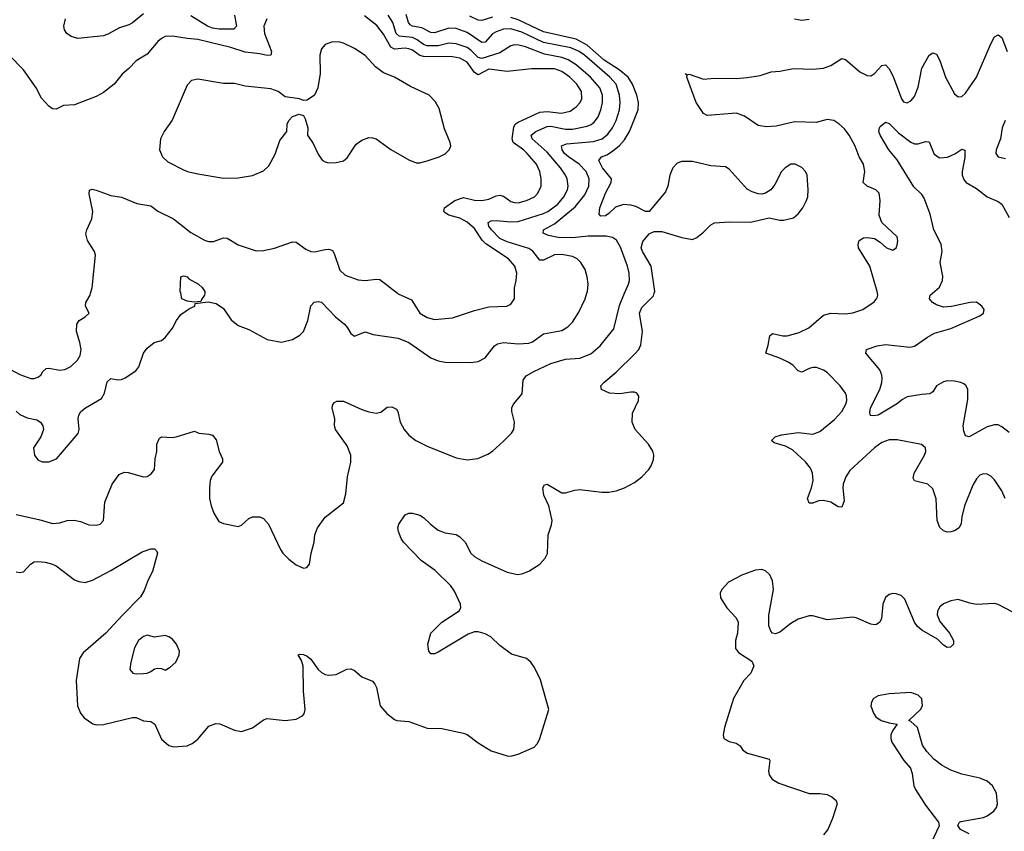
# Model space of a CAD drawing. Header units: inches. Extents: x 1834610 to 2027685, y 642842 to 774116.
# Tile 538 of 632: x 1973210 to 1978624, y 727040 to 731505. Entities that reach past the tile are written whole.
import ezdxf

# ---------------------------------------------------------------- set-up
doc = ezdxf.new("R2010")
doc.units = ezdxf.units.IN
doc.header["$MEASUREMENT"] = 0
doc.layers.add('B9772', color=7, linetype='Continuous')
doc.layers.add('B9773', color=7, linetype='Continuous')

msp = doc.modelspace()

# ---------------------------------------------------------------- linework, layer by layer
at = {"layer": 'B9772', "color": 5}
for points, elevation in [([(1973081.3, 729621.3), (1973210, 729552.4), (1973270, 729530.3), (1973290, 729530.4), (1973310, 729538.4), (1973326.6, 729550), (1973337, 729570), (1973354.7, 729585.3), (1973370, 729587.4), (1973430, 729576.5), (1973458.6, 729581.4), (1973490, 729596.5), (1973528, 729632), (1973542, 729658), (1973547.6, 729690), (1973540.8, 729730), (1973522.4, 729790), (1973523.5, 729830), (1973536.9, 729850), (1973569.6, 729870), (1973592, 729890), (1973571.8, 729930), (1973572.8, 729950), (1973596.4, 729990), (1973599.3, 730000)], 480), ([(1973190, 729351.3), (1973210, 729333), (1973250, 729315), (1973303, 729303), (1973323.1, 729290), (1973336.5, 729270), (1973339.6, 729250), (1973324.9, 729210), (1973285.7, 729150), (1973290.5, 729110), (1973310, 729084), (1973332.8, 729072.8), (1973370, 729073), (1973411.2, 729088.8), (1973531.1, 729228.9), (1973537.4, 729250), (1973531.1, 729310), (1973534.3, 729330), (1973546.3, 729350), (1973571.8, 729370), (1973658.9, 729421.1), (1973675.4, 729450), (1973690, 729513.4), (1973710, 729530.4), (1973750, 729524.2), (1973770, 729526), (1973790, 729534.3), (1973847.5, 729572.5), (1973864.8, 729595.2), (1973890, 729670.7), (1973910, 729697.3), (1973949, 729730), (1973990, 729740.7), (1974010, 729757.3), (1974050, 729807.3), (1974071.3, 729850), (1974096.5, 729883.5), (1974142.9, 729917.1), (1974172.7, 729930), (1974175.3, 729944.7), (1974246.6, 729953.4), (1974290, 729944.4), (1974330, 729915.5), (1974373.3, 729853.3), (1974410, 729822.4), (1974470, 729800.4), (1974570, 729746), (1974650, 729730.4), (1974710, 729744.9), (1974750, 729770.4), (1974769.6, 729790), (1974793.3, 729850), (1974810, 729931.3), (1974829.6, 729950.4), (1974850, 729954.9), (1974869.5, 729950.5), (1974946.7, 729870), (1974994.9, 729830), (1975013, 729810), (1975030, 729778), (1975050, 729764.7), (1975110, 729787.3), (1975152.7, 729772.7), (1975290, 729752.6), (1975350, 729728.3), (1975470, 729645.2), (1975510, 729628), (1975550, 729620.7), (1975690, 729618.6), (1975730, 729623.9), (1975770, 729644.9), (1975821.1, 729710), (1975837.3, 729722.7), (1975870, 729729.2), (1975950, 729721.5), (1976010, 729726), (1976030, 729732.8), (1976090, 729776.3), (1976190, 729795), (1976224.1, 729815.9), (1976250, 729841.7), (1976284.5, 729895.5), (1976318.9, 729970), (1976328.5, 730000)], 460), ([(1973190, 728782.2), (1973315.5, 728755.5), (1973390, 728733.4), (1973430, 728737.4), (1973470.9, 728749.1), (1973508.9, 728751.1), (1973544, 728744), (1973590, 728726), (1973630, 728723.6), (1973651.3, 728730), (1973669.7, 728750), (1973678.5, 728850), (1973718, 728950), (1973756.6, 729003.4), (1973784.8, 729015.2), (1973805.4, 729014.6), (1973890, 728990.3), (1973910, 728992.4), (1973921.4, 728998.5), (1973933.2, 729006.8), (1973950, 729031.3), (1973955.1, 729090), (1973964.2, 729130), (1973964, 729170), (1973978, 729202), (1973990, 729210.6), (1974050, 729206.8), (1974069.5, 729210.5), (1974170, 729242), (1974194, 729230), (1974250, 729225.5), (1974270, 729219.1), (1974290, 729194), (1974305.7, 729130), (1974325.5, 729090), (1974325.5, 729070), (1974266.7, 728993.3), (1974257.8, 728970), (1974252.6, 728930), (1974254, 728870), (1974262.3, 728830), (1974276.9, 728790), (1974305.1, 728745.1), (1974330, 728732.4), (1974410, 728717.3), (1974430, 728724.9), (1974470, 728760.7), (1974490, 728770.7), (1974529.4, 728770.6), (1974550, 728760.5), (1974578.4, 728730), (1974643.1, 728590), (1974657.1, 728570), (1974690, 728537.1), (1974730, 728506), (1974770, 728487.7), (1974789.3, 728490.7), (1974802.7, 728510), (1974812.3, 728570), (1974829.5, 728630), (1974833.3, 728670), (1974847.6, 728710), (1974890, 728767.7), (1974990, 728847.3), (1975003.7, 728896.3), (1975011.4, 728990), (1975030.8, 729070), (1975029.8, 729109.8), (1975010, 729160.5), (1974946, 729250), (1974940.5, 729270), (1974942, 729310), (1974928, 729370), (1974931.7, 729388.3), (1974941.3, 729398.7), (1974954, 729406), (1974990, 729406.7), (1975090, 729360.3), (1975130, 729347.4), (1975170, 729341.1), (1975194.9, 729345.1), (1975230, 729373), (1975256.1, 729376.1), (1975281.6, 729361.6), (1975288, 729350), (1975301.5, 729290), (1975324, 729250), (1975350, 729218.9), (1975388.5, 729190), (1975450, 729159), (1975610, 729094), (1975670, 729084.2), (1975728.4, 729091.5), (1975784.6, 729115.4), (1975808.5, 729131.5), (1975870, 729186.4), (1975913, 729230), (1975926.3, 729250), (1975929.7, 729290), (1975915.6, 729350), (1975916.2, 729370), (1975925.2, 729390), (1975972.9, 729447.1), (1975978.3, 729521.7), (1975994.8, 729545.2), (1976036.9, 729570), (1976130, 729613.2), (1976210, 729637.1), (1976290, 729642.3), (1976350, 729666.2), (1976401.1, 729710), (1976476.4, 729803.6), (1976507.1, 729932.9), (1976536.1, 730000)], 440), ([(1973190, 728467.7), (1973210, 728463), (1973230, 728468), (1973269.8, 728510.2), (1973290, 728522), (1973310, 728524.6), (1973350, 728520.3), (1973390, 728510.3), (1973410, 728499.5), (1973510, 728423.7), (1973533.9, 728413.9), (1973569.1, 728409.1), (1973610, 728422), (1973710, 728474), (1973882.7, 728577.3), (1973930, 728594), (1973950, 728594), (1973962.5, 728582.5), (1973967.7, 728570), (1973939, 728470), (1973915.8, 728424.2), (1973894.5, 728365.5), (1973873.7, 728330), (1973772.2, 728227.8), (1973683.9, 728130), (1973558.7, 728021.3), (1973539.2, 727990), (1973519.3, 727870), (1973527.4, 727730), (1973543.1, 727690), (1973563.7, 727663.7), (1973611.5, 727631.5), (1973630, 727626.3), (1973670, 727626.7), (1973830, 727665.2), (1973850, 727665.2), (1973890, 727646.7), (1973930, 727644.7), (1973951.9, 727630), (1973990, 727546.4), (1974030, 727511.8), (1974055.4, 727504.6), (1974130, 727510.3), (1974158, 727522), (1974190, 727546.7), (1974250, 727617.6), (1974287.2, 727632.7), (1974310, 727631.5), (1974390, 727595.2), (1974430, 727588.9), (1974490, 727608.9), (1974550, 727653.4), (1974570, 727659.5), (1974670, 727650.2), (1974730, 727656.5), (1974764.6, 727675.4), (1974773.2, 727686.8), (1974779.2, 727710), (1974769.9, 727809.9), (1974767.8, 727947.8), (1974759.2, 727979.2), (1974741.2, 728010), (1974750, 728014.9), (1974770, 728012.9), (1974790, 728003.7), (1974810, 727986.4), (1974850.3, 727930), (1974870, 727912.6), (1974890, 727902.6), (1974910, 727898.8), (1974950, 727903.2), (1975008.8, 727931.2), (1975030, 727932.7), (1975050, 727923.6), (1975090, 727889.1), (1975150, 727865.3), (1975163.1, 727850), (1975171.1, 727831.1), (1975191.6, 727730), (1975228.1, 727688.1), (1975270, 727655.2), (1975283, 727650), (1975350, 727644), (1975450, 727606.3), (1975530, 727604.9), (1975650, 727580.4), (1975670, 727572.4), (1975730, 727526.7), (1975803, 727483), (1975890, 727454.4), (1975910, 727452.7), (1975950, 727464.4), (1976037.7, 727502.3), (1976056.6, 727523.4), (1976069.6, 727550), (1976119.7, 727710), (1976073.9, 727873.9), (1976041.1, 727941.1), (1976020.5, 727970), (1975997, 727990), (1975914.7, 728014.7), (1975850, 728061.7), (1975800.5, 728110), (1975770, 728126), (1975730, 728136.4), (1975710, 728137.4), (1975676.5, 728123.5), (1975510, 728025.6), (1975490, 728016), (1975470, 728015.3), (1975459, 728030), (1975453.2, 728070), (1975469.5, 728130), (1975530, 728190.4), (1975627, 728253), (1975635.8, 728270), (1975633.3, 728290), (1975600.7, 728360.7), (1975580.3, 728390), (1975494.1, 728474.1), (1975417.4, 728530), (1975320.9, 728630), (1975306.6, 728650), (1975292.7, 728690), (1975289.4, 728710), (1975295.1, 728730), (1975330, 728781), (1975349.4, 728790.6), (1975370, 728791), (1975410, 728778.8), (1975430, 728766.8), (1975468.7, 728728.7), (1975510, 728696.4), (1975550, 728681.3), (1975610, 728673), (1975630, 728659.1), (1975658.4, 728630), (1975690.3, 728570), (1975712.4, 728550), (1975750, 728527.9), (1975890, 728464.7), (1975946.6, 728453.4), (1975970, 728456.5), (1976008.5, 728471.5), (1976069.3, 728510), (1976098.3, 728541.7), (1976111.5, 728568.5), (1976116.2, 728670), (1976134.2, 728725.8), (1976136.9, 728750), (1976118.3, 728830), (1976092.4, 728890), (1976086.6, 728930), (1976094.8, 728945.2), (1976110, 728950.5), (1976190, 728902.8), (1976210, 728902.6), (1976262.5, 728917.5), (1976290, 728919.8), (1976410, 728904.8), (1976450, 728905.4), (1976490, 728912.7), (1976535.1, 728930), (1976590, 728958.2), (1976631.1, 728990), (1976669.7, 729030), (1976681.8, 729050), (1976694.6, 729085.4), (1976695.7, 729110), (1976690.5, 729130.5), (1976667, 729170), (1976594.4, 729250), (1976576.6, 729290), (1976579.1, 729340.9), (1976613, 729410), (1976613.9, 729433.9), (1976602.7, 729450), (1976590, 729455.4), (1976570, 729456.8), (1976510, 729446.3), (1976453.2, 729450), (1976409.5, 729470), (1976404.5, 729490), (1976422.4, 729510), (1976490, 729565.5), (1976592.5, 729667.5), (1976613.3, 729690), (1976624.3, 729715.7), (1976634.5, 729790), (1976618.1, 729890), (1976630, 729921.5), (1976694.2, 729985.8), (1976698.4, 730000)], 420), ([(1974226.7, 730000), (1974225.5, 729990), (1974210, 729966), (1974204.7, 729955.3), (1974168.2, 729951.8), (1974130, 729956.9), (1974102, 729970), (1974094.7, 730000)], 460), ([(1975286.4, 730000), (1975290, 729997.2), (1975364.6, 729964.6), (1975410, 729890.4), (1975450, 729866.3), (1975490, 729855.6), (1975590, 729864.6), (1975710, 729905.7), (1975790, 729924.6), (1975888, 729930), (1975910, 729940.5), (1975929.6, 729970), (1975929.7, 730000)], 480), ([(1978627.9, 728870), (1978610, 728912.6), (1978570, 728973.6), (1978550, 728994), (1978530, 729005.1), (1978510, 729007.3), (1978490, 728998.4), (1978470, 728978.4), (1978450, 728944.5), (1978404.5, 728830), (1978389.4, 728770), (1978386.2, 728733.8), (1978376, 728710), (1978350, 728693.3), (1978330, 728686.6), (1978310, 728685.7), (1978290, 728693.3), (1978270, 728711.8), (1978255.3, 728750), (1978249.3, 728869.3), (1978230, 728924.7), (1978202.9, 728950), (1978130, 728967.8), (1978122.8, 728982.8), (1978128.4, 729010), (1978185.6, 729110), (1978191.8, 729130), (1978189.6, 729150), (1978168.6, 729168.6), (1978034.1, 729194.1), (1977990, 729193.8), (1977950, 729179.8), (1977910, 729149.8), (1977774.5, 729025.5), (1977751.8, 728990), (1977738.3, 728950), (1977735.5, 728930), (1977742.4, 728857.6), (1977730, 728822.4), (1977710, 728824.8), (1977669.6, 728850), (1977630, 728860.7), (1977602.9, 728857.1), (1977570, 728844.7), (1977550, 728845.6), (1977541.5, 728870), (1977563.7, 728930), (1977572.2, 728970), (1977568.2, 729010), (1977557.6, 729037.6), (1977530, 729072.9), (1977458.3, 729138.3), (1977419.7, 729159.7), (1977357.7, 729177.7), (1977344.2, 729190), (1977364.2, 729210), (1977399, 729221), (1977490, 729234.1), (1977570, 729225.6), (1977610, 729239.3), (1977690, 729305.1), (1977731.2, 729350), (1977752.2, 729390), (1977757.4, 729410), (1977755.9, 729435.9), (1977750.8, 729450.8), (1977721.3, 729490), (1977650, 729564.2), (1977630, 729576.9), (1977590.9, 729590.9), (1977570, 729592.3), (1977550, 729586.6), (1977510, 729565.1), (1977490, 729572.8), (1977463.1, 729603.1), (1977439.8, 729619.8), (1977390, 729643), (1977312, 729670), (1977325.5, 729714.5), (1977333.9, 729766.1), (1977350, 729778), (1977405.8, 729765.8), (1977430, 729766.3), (1977495.9, 729784.1), (1977549.7, 729810), (1977630, 729880.3), (1977670, 729890.3), (1977750, 729886.7), (1977790, 729891.6), (1977846, 729910), (1977907.6, 729952.4), (1977924.7, 729975.2), (1977928.3, 729990), (1977926.2, 730000)], 380), ([(1978650, 729233.6), (1978610, 729265.7), (1978590, 729275.4), (1978570, 729276.9), (1978530, 729265.7), (1978430, 729209.6), (1978410, 729215.3), (1978401, 729241), (1978398, 729270), (1978424, 729416), (1978423.5, 729470), (1978414.3, 729490), (1978401.1, 729501.1), (1978384, 729510), (1978350, 729516.9), (1978310, 729518.5), (1978290, 729513.5), (1978250.4, 729490), (1978230, 729458.4), (1978213.5, 729446.5), (1978170, 729443.8), (1978090, 729429.8), (1978064.1, 729415.9), (1978030.8, 729389.2), (1977930.4, 729330), (1977905.6, 729325.6), (1977888.1, 729328.1), (1977884.4, 729344.4), (1977888.7, 729370), (1977938.5, 729470), (1977950.7, 729510), (1977951.6, 729531.6), (1977949.8, 729550), (1977938.6, 729578.6), (1977862, 729670), (1977865.2, 729690), (1977925.2, 729710), (1977970, 729717.7), (1978104.5, 729704.4), (1978130, 729708.5), (1978200.8, 729759.2), (1978240.3, 729779.7), (1978330, 729806.3), (1978490, 729876), (1978509.6, 729890), (1978512.6, 729910), (1978499.7, 729930), (1978470, 729950.5), (1978436, 729950), (1978332.6, 729927.4), (1978290, 729923.7), (1978250, 729935.8), (1978228.4, 729950), (1978212.6, 729970), (1978216.9, 729990), (1978228.3, 730000)], 360), ([(1978667.6, 728247.6), (1978590, 728287.8), (1978570, 728293), (1978470, 728288.2), (1978434.6, 728294.6), (1978370, 728315.7), (1978330, 728308.2), (1978290, 728291.2), (1978270, 728275.2), (1978256.4, 728250), (1978254, 728230), (1978270, 728194.9), (1978322, 728130), (1978344.4, 728090), (1978344.9, 728070), (1978327.9, 728052.1), (1978310, 728051.8), (1978290, 728062.9), (1978256.3, 728096.3), (1978170, 728146.9), (1978146.7, 728166.7), (1978130.7, 728190.7), (1978077.5, 728317.4), (1978056.5, 728336.5), (1978030, 728345.7), (1978010, 728348.2), (1977990, 728343.5), (1977970, 728325.6), (1977956.2, 728290), (1977948.1, 728210), (1977938.9, 728190), (1977921.8, 728178.2), (1977910, 728175.3), (1977890, 728179.8), (1977810, 728213.6), (1977790, 728217.2), (1977650, 728203.7), (1977570, 728224.8), (1977550, 728224.8), (1977490, 728207.1), (1977450, 728182.6), (1977390, 728134.5), (1977366.3, 728126.3), (1977350, 728129), (1977340.1, 728140.1), (1977329.5, 728170), (1977329.6, 728229.7), (1977354.5, 728370), (1977350, 728418), (1977335.1, 728450), (1977310, 728472.7), (1977290, 728479.5), (1977256.3, 728476.3), (1977184, 728450), (1977107.3, 728410), (1977071, 728370), (1977061, 728350), (1977063.5, 728323.5), (1977098.8, 728270), (1977150, 728214.8), (1977160.7, 728190), (1977156.3, 728130), (1977145.5, 728090), (1977146.2, 728046.2), (1977162.8, 728022.8), (1977236.3, 727976.3), (1977246, 727950), (1977230.8, 727910), (1977191, 727870), (1977134.8, 727770), (1977084.9, 727610), (1977077.3, 727570), (1977081, 727550), (1977110, 727533.4), (1977150, 727524), (1977170.8, 727510), (1977186.6, 727486.6), (1977211.3, 727470), (1977330, 727436.3), (1977334.9, 727430), (1977327, 727370), (1977330.4, 727350), (1977346.9, 727326.9), (1977383.7, 727303.7), (1977550, 727247.3), (1977610, 727248.4), (1977650, 727241.6), (1977674.8, 727230), (1977698.8, 727210), (1977704, 727190), (1977678.9, 727110), (1977652.9, 727050), (1977630, 727019.6)], 420), ([(1978430, 727026), (1978382, 727050), (1978368.4, 727071.6), (1978378, 727090), (1978385.6, 727094.4), (1978510, 727116.4), (1978530, 727124.4), (1978567, 727150), (1978580.5, 727170), (1978586.9, 727190), (1978580.4, 727250), (1978558.5, 727290), (1978530, 727314.8), (1978490, 727331.6), (1978390, 727354.5), (1978330, 727376), (1978282.2, 727402.2), (1978236.1, 727436.1), (1978198.4, 727478.4), (1978174.2, 727514.2), (1978146, 727610), (1978110, 727644), (1978098, 727650), (1978163.7, 727710), (1978174.5, 727730), (1978170, 727768), (1978149.5, 727789.5), (1978110, 727803.7), (1977990, 727795.6), (1977930, 727784.5), (1977904, 727770), (1977893.4, 727750), (1977890.7, 727730), (1977904.9, 727690), (1977917.3, 727670), (1977946, 727650), (1977990, 727636.3), (1978034, 727630), (1978008.3, 727591.7), (1978000.5, 727570), (1977999.3, 727550), (1978006, 727530), (1978070.8, 727430), (1978107.9, 727387.9), (1978117.1, 727357.1), (1978126.7, 727290), (1978134.9, 727270), (1978190, 727182.8), (1978261, 727090), (1978266, 727070), (1978191, 726910)], 440)]:
    msp.add_lwpolyline(points, dxfattribs=dict(at, elevation=elevation))
at = {"layer": 'B9772', "color": 5, "elevation": 440}
msp.add_lwpolyline([(1973910, 728119.2), (1973890, 728112.1), (1973863.2, 728090), (1973841.5, 728050), (1973820.5, 727970), (1973816, 727930), (1973832, 727910), (1973850, 727906), (1973890, 727908.5), (1973910, 727910.4), (1973930, 727918.7), (1973950, 727934), (1973970, 727937.6), (1973990, 727935.8), (1974010, 727927), (1974037.8, 727942.2), (1974068, 727970), (1974086.9, 728010), (1974088.2, 728030), (1974071.2, 728070), (1974050, 728096), (1974030.5, 728110.5), (1974010, 728117.4), (1973950, 728108.6)], close=True, dxfattribs=at)
at = {"layer": 'B9773', "color": 5}
for points, elevation in [([(1973890, 731537.4), (1973830, 731488.4), (1973810, 731477.7), (1973758.6, 731461.4), (1973694.1, 731425.9), (1973670, 731417.4), (1973530, 731402), (1973493.1, 731413.1), (1973469.3, 731430), (1973455.1, 731450), (1973452.3, 731470), (1973462, 731510)], 460), ([(1974391.3, 731530), (1974402, 731470), (1974386.3, 731453.7), (1974306.8, 731453.2), (1974270, 731458.2), (1974242.4, 731470), (1974150, 731527.2)], 460), ([(1975929.7, 730000), (1975929.7, 730030), (1975940.3, 730070), (1975943.5, 730110), (1975931.9, 730150), (1975896.8, 730190), (1975772.8, 730272.8), (1975752.7, 730292.7), (1975710, 730356.2), (1975670.9, 730390.9), (1975630, 730412.7), (1975569.7, 730430), (1975550, 730442.8), (1975542, 730450), (1975545.1, 730470), (1975602.8, 730510), (1975650, 730527.3), (1975710, 730512.2), (1975750, 730510.1), (1975790, 730517.7), (1975830, 730536.6), (1975850, 730540.2), (1975870, 730533.5), (1975910, 730505.4), (1975930, 730498.7), (1975950, 730498.5), (1975996.9, 730510), (1976040.4, 730530), (1976059.3, 730550), (1976076.5, 730590), (1976076.2, 730630), (1976069.1, 730670), (1976051.4, 730710), (1975999.6, 730770), (1975979.2, 730790), (1975923.2, 730830), (1975918, 730850), (1975925.9, 730914.1), (1975934.1, 730930), (1975950, 730942), (1976070, 730997.1), (1976110, 731000.1), (1976189.3, 730990.7), (1976237.4, 731002.6), (1976270, 731025.4), (1976292.3, 731050), (1976300.6, 731070), (1976297.9, 731110), (1976273, 731150), (1976233.9, 731190), (1976190, 731220.6), (1976150, 731235.6), (1976024.4, 731235.6), (1975890, 731220.7), (1975790, 731233.8), (1975730, 731202.9), (1975710, 731214.4), (1975670, 731271.8), (1975630, 731294.6), (1975590, 731301.7), (1975430, 731302.2), (1975410, 731309.2), (1975370, 731337.9), (1975350, 731345.4), (1975330, 731348.6), (1975270, 731342.6), (1975250, 731354.2), (1975210, 731425), (1975173.2, 731473.2), (1975105.8, 731525.8)], 480), ([(1976328.5, 730000), (1976331.6, 730010), (1976334.6, 730050), (1976330.8, 730090), (1976318.2, 730130), (1976294.7, 730170), (1976275.1, 730190), (1976250, 730202.6), (1976190, 730214.3), (1976150, 730211.6), (1976090, 730181.7), (1976070, 730182.9), (1976031.3, 730231.3), (1976010, 730246.2), (1975890, 730282.5), (1975850, 730302.1), (1975803.6, 730350), (1975789.9, 730370), (1975786, 730390), (1975802.1, 730397.9), (1975830, 730400.4), (1975910, 730393), (1975950, 730395.5), (1976090, 730438.8), (1976113.6, 730450), (1976167.9, 730490), (1976200.8, 730530), (1976222, 730570), (1976226.1, 730590), (1976220.2, 730630), (1976210.6, 730650), (1976183.2, 730690), (1976110, 730777.3), (1976026.7, 730850), (1976021.8, 730870), (1976047.4, 730890), (1976110, 730917.9), (1976130, 730919.4), (1976210, 730903.7), (1976250, 730903.3), (1976330, 730919.8), (1976351.3, 730928.7), (1976370, 730943), (1976389.9, 730970.1), (1976405.6, 731010), (1976413.8, 731050), (1976413.5, 731090), (1976399.3, 731130), (1976348.8, 731190), (1976270, 731257.7), (1976225.1, 731285.1), (1976190, 731297.5), (1976095.1, 731315.1), (1975990, 731355.9), (1975954.9, 731365.1), (1975930, 731366.6), (1975910, 731362.2), (1975850, 731322.8), (1975750, 731292.1), (1975730, 731297.5), (1975690, 731338.5), (1975670, 731351.8), (1975610, 731373.5), (1975570, 731376.3), (1975510, 731361.3), (1975450, 731361.9), (1975430, 731369.6), (1975395.5, 731395.5), (1975370, 731406.7), (1975295.4, 731415.4), (1975280.5, 731430), (1975261, 731490), (1975235.3, 731530)], 460), ([(1976536.1, 730000), (1976557.8, 730050), (1976562.4, 730070), (1976560.3, 730110), (1976551.6, 730150), (1976513.3, 730253.3), (1976491.9, 730291.9), (1976470, 730307.3), (1976433.8, 730313.8), (1976334.8, 730314.8), (1976250, 730305.8), (1976170, 730307.4), (1976117.1, 730317.1), (1976087.8, 730330), (1976089.7, 730350), (1976150, 730382.8), (1976264.4, 730475.6), (1976317.8, 730542.2), (1976339.1, 730590), (1976340.4, 730630), (1976325.2, 730670), (1976285.5, 730710), (1976226.9, 730750), (1976206.1, 730770), (1976192.7, 730790), (1976188.7, 730811.3), (1976217, 730823), (1976365.5, 730834.5), (1976411.6, 730850), (1976444.3, 730875.7), (1976469.3, 730910), (1976489.2, 730950.8), (1976508.3, 731010), (1976511.9, 731050), (1976507.7, 731090), (1976488.9, 731150), (1976454.4, 731190), (1976315.9, 731310), (1976285.4, 731330), (1976240.7, 731350), (1976090, 731380.1), (1975970, 731436.7), (1975910, 731455.3), (1975870, 731453.4), (1975830, 731439.4), (1975810, 731426.7), (1975770, 731382.4), (1975750, 731380.5), (1975670, 731435), (1975610, 731457.4), (1975570, 731459.7), (1975490, 731433.7), (1975470, 731434.3), (1975420.6, 731460.6), (1975369.3, 731469.3), (1975356.6, 731476.6), (1975347, 731490), (1975334, 731534)], 440), ([(1975810, 731518.9), (1975750, 731500.8), (1975730, 731503), (1975684.4, 731524.4)], 420), ([(1974569.3, 731510), (1974551.8, 731470), (1974556.1, 731430), (1974594.8, 731330), (1974590.1, 731309.9), (1974570, 731308.4), (1974530, 731317.6), (1974450, 731326.4), (1974370, 731352.2), (1974190, 731396.4), (1974130, 731401.2), (1974050, 731415), (1974010, 731412.3), (1973990, 731402.8), (1973970, 731385.6), (1973910, 731315.1), (1973850, 731279.8), (1973810, 731236), (1973773.5, 731206.5), (1973728.9, 731150), (1973670, 731105.4), (1973630, 731082), (1973510, 731037.6), (1973450, 731034), (1973410, 731014), (1973390, 731015.1), (1973368.9, 731028.9), (1973330, 731074), (1973299.2, 731130), (1973231.2, 731230), (1973150, 731312.6)], 480), ([(1976698.4, 730000), (1976701.4, 730010), (1976681.1, 730150), (1976633.5, 730230), (1976627.3, 730250), (1976635.9, 730284.1), (1976670, 730326.7), (1976699.2, 730340.8), (1976739.7, 730339.7), (1976850, 730306.3), (1976910, 730296.5), (1976933.1, 730306.9), (1976970, 730335.6), (1977010, 730377.4), (1977030, 730387.9), (1977112.5, 730392.5), (1977228.3, 730391.7), (1977330, 730414.4), (1977390, 730402.4), (1977410, 730403.1), (1977464.1, 730415.9), (1977490, 730436.4), (1977515.4, 730470), (1977536.9, 730510), (1977543.1, 730530), (1977545.7, 730570), (1977539.7, 730650), (1977530.7, 730670.7), (1977510, 730692.8), (1977474, 730710), (1977450, 730709.7), (1977418.7, 730690), (1977398.9, 730670), (1977362.1, 730597.9), (1977339.5, 730570), (1977310, 730550.9), (1977290, 730545.8), (1977270, 730547), (1977237.5, 730557.4), (1977210, 730573.1), (1977110, 730683.5), (1977090, 730696.1), (1977010, 730701), (1976910, 730726), (1976850, 730726), (1976824.9, 730715.1), (1976800.9, 730690), (1976783.7, 730650), (1976774, 730590), (1976761.4, 730558.6), (1976670, 730449.5), (1976650, 730449.6), (1976596.9, 730476.9), (1976570, 730485.7), (1976530, 730488.8), (1976486.4, 730473.6), (1976450, 730438.2), (1976430, 730425.7), (1976405.1, 730425.1), (1976395.6, 730435.6), (1976399.8, 730470), (1976430.5, 730550), (1976461.8, 730610), (1976463.2, 730630), (1976414, 730690), (1976393.3, 730730), (1976408.2, 730750), (1976438.4, 730761.6), (1976470, 730782.3), (1976507.3, 730812.7), (1976535.8, 730844.2), (1976562.4, 730890), (1976610.4, 731010), (1976612, 731050), (1976602.9, 731090), (1976579.9, 731150), (1976555.3, 731190), (1976505.3, 731230), (1976423.5, 731283.5), (1976330, 731364.4), (1976270, 731398.2), (1976090, 731439.5), (1975950, 731504.4), (1975910, 731517.1)], 420), ([(1977470.8, 731510.8), (1977510, 731503.7), (1977550, 731507.8)], 420), ([(1977926.2, 730000), (1977924.2, 730010), (1977884, 730150), (1977822.7, 730250), (1977819.7, 730270), (1977825.1, 730290), (1977850, 730305.3), (1977870, 730307), (1977910, 730301.3), (1977941.8, 730281.8), (1977976.3, 730250), (1978010, 730237.1), (1978029.3, 730250), (1978035.1, 730264.9), (1978038, 730290), (1978034.7, 730310), (1977949.6, 730390), (1977936, 730430), (1977941.4, 730510), (1977935.4, 730550), (1977917, 730570), (1977869.6, 730590), (1977847.2, 730610), (1977856.8, 730670), (1977849.8, 730710), (1977826, 730750), (1977803.6, 730810), (1977771.1, 730870), (1977744.2, 730904.2), (1977713.3, 730933.3), (1977687.1, 730950), (1977650, 730956.4), (1977590, 730939.4), (1977470, 730942.6), (1977370, 730919.5), (1977315.7, 730915.7), (1977270, 730923.1), (1977194.6, 730974.6), (1977150.4, 730990.4), (1976990, 730978.7), (1976969.7, 730989.7), (1976930, 731049.3), (1976877.2, 731190), (1976879, 731199), (1976869.3, 731210), (1976882, 731202), (1976890, 731206), (1976970, 731178.5), (1977030, 731183.9), (1977150, 731182.6), (1977210, 731187.5), (1977282, 731198), (1977341.3, 731218.7), (1977390, 731221.5), (1977463.9, 731236.1), (1977570, 731232.6), (1977630, 731239.2), (1977670, 731252.6), (1977730, 731291.5), (1977750, 731286.5), (1977830, 731218), (1977870, 731198), (1977890, 731197.3), (1977898.3, 731201.7), (1977910.5, 731209.5), (1977950, 731253.7), (1977970, 731257.6), (1977990, 731234.4), (1978012.5, 731192.5), (1978057.6, 731070), (1978070, 731053), (1978090, 731048.8), (1978110, 731058.4), (1978130, 731083), (1978150, 731134.8), (1978170, 731238), (1978210, 731310.3), (1978230, 731323.1), (1978250, 731316.4), (1978270, 731280.5), (1978299.7, 731190), (1978350, 731097.1), (1978370, 731081.6), (1978390, 731082.4), (1978410, 731100.4), (1978470.8, 731189.2), (1978550, 731372.4), (1978570, 731410.5), (1978590, 731423), (1978610, 731407.7), (1978639.6, 731330)], 380), ([(1978228.3, 730000), (1978266.6, 730033.4), (1978284.7, 730070), (1978285, 730095), (1978270.4, 730170), (1978282.5, 730230), (1978276.9, 730270), (1978235.5, 730350), (1978215.3, 730435.3), (1978182.9, 730522.9), (1978170, 730544.1), (1978126.5, 730586.5), (1978033.7, 730733.7), (1977988.2, 730790), (1977941.6, 730870), (1977934.5, 730890), (1977937.2, 730910), (1977941.5, 730918.5), (1977970, 730941), (1977990, 730934.9), (1978042.1, 730882.1), (1978110, 730831.1), (1978130, 730822.9), (1978150, 730821.8), (1978190, 730835.8), (1978210, 730833.4), (1978236, 730770), (1978250, 730756), (1978270, 730745.5), (1978310.7, 730749.3), (1978351.8, 730768.2), (1978390, 730793), (1978406.8, 730786.8), (1978407.4, 730747.4), (1978392.2, 730670), (1978392.5, 730650), (1978402.8, 730622.8), (1978414.9, 730610), (1978470, 730576.1), (1978530.4, 730530), (1978590, 730504.2), (1978610, 730490.4), (1978650, 730417.1)], 360), ([(1978627.8, 730950), (1978611.5, 730910), (1978602.8, 730850), (1978579.5, 730790), (1978576.4, 730770), (1978590, 730750.6), (1978630, 730742)], 380), ([(1973599.3, 730000), (1973607.7, 730030), (1973625.7, 730210), (1973621.5, 730230), (1973582.9, 730290), (1973573.2, 730326.8), (1973578.5, 730350), (1973606.2, 730410), (1973612.5, 730450), (1973592.1, 730547.9), (1973592.9, 730567.1), (1973607.9, 730572.1), (1973630, 730567), (1973710, 730538), (1973770, 730529), (1973853.7, 730493.7), (1973930, 730480.9), (1973970, 730452.6), (1974055.6, 730410), (1974150, 730335.1), (1974230, 730291), (1974250, 730285.5), (1974275.3, 730284.7), (1974330, 730304.4), (1974350, 730302.7), (1974410, 730266), (1974510, 730234), (1974550, 730235.6), (1974610, 730247.7), (1974710, 730282.4), (1974730, 730280.8), (1974783, 730243), (1974810, 730230.2), (1974830, 730227.6), (1974890, 730240.6), (1974910, 730243.2), (1974919.8, 730239.8), (1974930, 730235.2), (1974939.4, 730219.4), (1974970, 730127), (1974999.4, 730099.4), (1975070, 730073.2), (1975110, 730071.1), (1975170, 730078.5), (1975190, 730075.6), (1975286.4, 730000)], 480), ([(1974094.7, 730000), (1974092.3, 730010), (1974095.3, 730090), (1974110, 730096.3), (1974130, 730090.4), (1974139.9, 730079.9), (1974193, 730050), (1974212.6, 730032.6), (1974228, 730010), (1974226.7, 730000)], 460)]:
    msp.add_lwpolyline(points, dxfattribs=dict(at, elevation=elevation))
at = {"layer": 'B9773', "color": 5, "elevation": 520}
msp.add_lwpolyline([(1974930, 731383.5), (1974890, 731369.8), (1974870, 731344.7), (1974859.8, 731310), (1974861.7, 731210), (1974848.9, 731131.1), (1974830, 731089.8), (1974790, 731061.7), (1974770, 731060.5), (1974748.7, 731070), (1974670, 731080.5), (1974630.4, 731110.4), (1974590, 731125.4), (1974450, 731138.8), (1974390, 731153.5), (1974330, 731153.6), (1974190, 731177.9), (1974154.4, 731170), (1974130, 731145.1), (1974047.2, 730952.8), (1974003.1, 730890), (1973983.7, 730850), (1973978.4, 730790), (1973994.9, 730750), (1974024.1, 730724.1), (1974110, 730680.2), (1974132.7, 730670), (1974190, 730657.5), (1974330, 730632.7), (1974410, 730634.7), (1974490, 730647.5), (1974550, 730674.4), (1974578.8, 730701.2), (1974615, 730765), (1974639.3, 730840.7), (1974678.8, 730890), (1974681.2, 730930), (1974689.4, 730950.6), (1974710, 730973.1), (1974746.2, 730986.2), (1974770, 730978), (1974780, 730960), (1974793.5, 730910), (1974791.6, 730870), (1974823.3, 730823.3), (1974850, 730765.7), (1974873.2, 730733.2), (1974890, 730722.7), (1974910, 730718.2), (1974950, 730718.8), (1974990.6, 730729.4), (1975010, 730744.9), (1975059.8, 730820.2), (1975090, 730842.2), (1975130, 730856.6), (1975150, 730856), (1975170, 730849.3), (1975250.6, 730790.6), (1975350, 730733.8), (1975390, 730718.3), (1975410, 730718.3), (1975450, 730729.1), (1975516, 730750), (1975550, 730767.4), (1975571.6, 730790), (1975579.6, 730810), (1975576.9, 730830), (1975545.7, 730905.7), (1975516.9, 731016.9), (1975494.9, 731054.9), (1975461.1, 731090), (1975358.3, 731138.3), (1975270, 731189.1), (1975210, 731212.8), (1975166.4, 731246.4), (1975110, 731307.8), (1975050, 731346.4), (1974990, 731376.5), (1974970, 731382.2)], close=True, dxfattribs=at)

doc.saveas('drawing.dxf')
